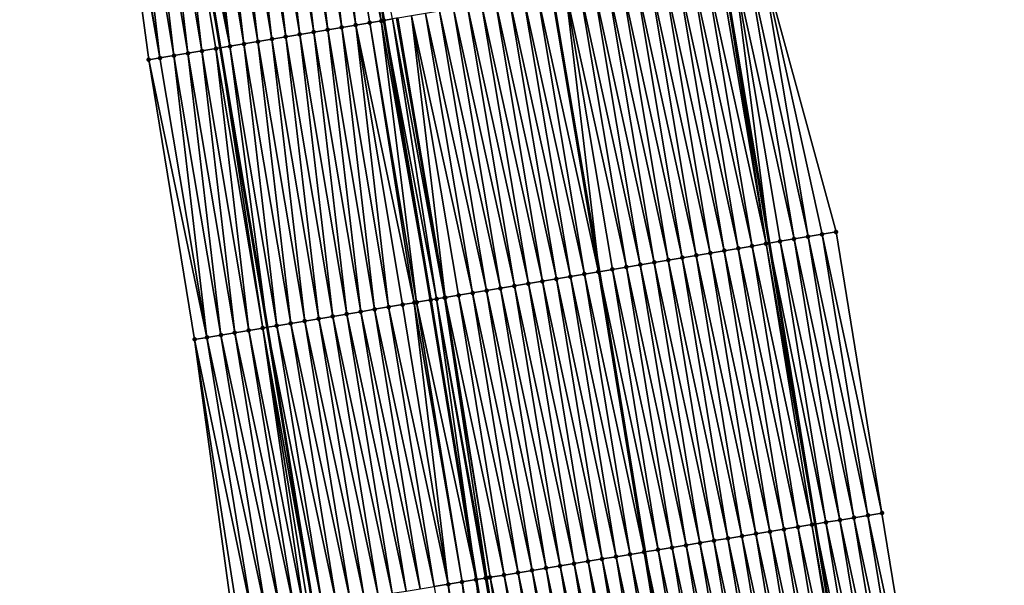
# Model space of a CAD drawing. Header units: feet. Extents: x 2010743 to 2022806, y 818705 to 837694.
# Tile 525 of 531: x 2011101 to 2011170, y 837115 to 837155. Entities that reach past the tile are written whole.
import ezdxf

# ---------------------------------------------------------------- set-up
doc = ezdxf.new("R2010")
doc.units = ezdxf.units.FT
doc.header["$MEASUREMENT"] = 0
for name, color, linetype, lineweight in [('EP_Travel Lane', 172, 'Continuous', 53), ('Road Shots', 141, 'Continuous', 100), ('STRIPING', 60, 'Continuous', 53)]:
    doc.layers.add(name, color=color, linetype=linetype, lineweight=lineweight)
doc.layers.add('I-77-MM17-21_NB-Surface-Border', color=7, linetype='Continuous')
doc.layers.add('I-77-MM17-21_NB-Surface-TIN', color=7, linetype='Continuous')

msp = doc.modelspace()

# ---------------------------------------------------------------- linework, layer by layer
at = {"layer": 'EP_Travel Lane'}
for points in [[(2011143.788, 837198.049, 349.843), (2011147.069, 837178.321, 349.642), (2011150.357, 837158.599, 349.461), (2011153.682, 837138.878, 349.257), (2011156.923, 837119.055, 349.034), (2011160.161, 837099.32, 348.841), (2011163.4, 837079.585, 348.559), (2011166.638, 837059.851, 348.291), (2011169.862, 837040.081, 348.042), (2011173.062, 837020.341, 347.773), (2011176.262, 837000.6, 347.535), (2011179.462, 836980.859, 347.267), (2011182.633, 836961.039, 346.971), (2011185.763, 836941.289, 346.625), (2011188.893, 836921.539, 346.26), (2011192.023, 836901.788, 345.91), (2011195.122, 836881.965, 345.542), (2011198.181, 836862.203, 345.228), (2011201.241, 836842.441, 344.868), (2011204.3, 836822.68, 344.507), (2011207.331, 836802.814, 344.144), (2011210.314, 836783.042, 343.765), (2011213.298, 836763.269, 343.41), (2011216.281, 836743.496, 343.031)], [(2011108.363, 837192.113, 350.139), (2011111.65, 837172.386, 349.935), (2011114.945, 837152.658, 349.739), (2011118.273, 837132.938, 349.54), (2011121.479, 837113.254, 349.314), (2011124.707, 837093.517, 349.075), (2011127.936, 837073.781, 348.829), (2011131.164, 837054.045, 348.582), (2011134.373, 837034.327, 348.314), (2011137.571, 837014.586, 348.052), (2011140.77, 836994.845, 347.804), (2011143.968, 836975.104, 347.527), (2011147.12, 836955.404, 347.217), (2011150.252, 836935.654, 346.875), (2011153.383, 836915.904, 346.53), (2011156.515, 836896.153, 346.174), (2011159.598, 836876.438, 345.825), (2011162.658, 836856.676, 345.491), (2011165.717, 836836.915, 345.115), (2011168.776, 836817.153, 344.77), (2011171.783, 836797.445, 344.426), (2011174.766, 836777.672, 344.066), (2011177.75, 836757.9, 343.675), (2011180.733, 836738.127, 343.324)]]:
    msp.add_polyline3d(points, dxfattribs=at)
at = {"layer": 'I-77-MM17-21_NB-Surface-Border', "color": 3, "linetype": 'Continuous', "lineweight": -3}
for points in [[(2011141.799, 836954.564, 347.041), (2011138.69, 836974.251, 347.355), (2011135.424, 836993.981, 347.626), (2011132.319, 837013.737, 347.88), (2011129.12, 837033.478, 348.143), (2011125.912, 837053.188, 348.401), (2011122.684, 837072.924, 348.647), (2011119.455, 837092.66, 348.899), (2011115.848, 837112.335, 349.116), (2011113.146, 837132.08, 349.368), (2011109.909, 837151.816, 349.586), (2011107.234, 837171.648, 349.801), (2011105.433, 837191.623, 350.058), (2011100.808, 837211.127, 350.183)], [(2011145.518, 837198.339, 349.784), (2011147.835, 837178.45, 349.618), (2011153.111, 837159.062, 349.356), (2011158.39, 837139.67, 349.073), (2011161.623, 837119.826, 348.847), (2011164.852, 837100.089, 348.658), (2011169.067, 837080.515, 348.34), (2011172.295, 837060.779, 348.069), (2011174.527, 837040.84, 347.854), (2011177.726, 837021.099, 347.597), (2011179.938, 837001.197, 347.389), (2011183.137, 836981.457, 347.116), (2011185.322, 836961.468, 346.865), (2011189.441, 836941.875, 346.483), (2011193.561, 836922.282, 346.084), (2011196.692, 836902.532, 345.727), (2011199.802, 836882.695, 345.372), (2011202.873, 836862.935, 345.041), (2011205.945, 836843.176, 344.693), (2011209.017, 836823.416, 344.338), (2011211.067, 836803.381, 344.006), (2011214.051, 836783.608, 343.64), (2011215.057, 836763.535, 343.352), (2011220.018, 836744.062, 342.899)]]:
    msp.add_polyline3d(points, dxfattribs=at)
at = {"layer": 'I-77-MM17-21_NB-Surface-TIN', "color": 128, "linetype": 'Continuous', "lineweight": -3}
for points in [[(2011123.525, 837154.096, 349.841), (2011121.207, 837173.986, 350.051), (2011120.22, 837173.821, 350.039)], [(2011124.511, 837154.261, 349.855), (2011122.193, 837174.151, 350.065), (2011121.207, 837173.986, 350.051)], [(2011123.525, 837154.096, 349.841), (2011124.511, 837154.261, 349.855), (2011121.207, 837173.986, 350.051)], [(2011126.305, 837154.562, 349.883), (2011123.179, 837174.316, 350.075), (2011122.193, 837174.151, 350.065)], [(2011124.511, 837154.261, 349.855), (2011125.497, 837154.426, 349.872), (2011122.193, 837174.151, 350.065)], [(2011125.497, 837154.426, 349.872), (2011126.305, 837154.562, 349.883), (2011122.193, 837174.151, 350.065)], [(2011123.189, 837174.318, 350.075), (2011123.179, 837174.316, 350.075), (2011126.484, 837154.592, 349.884)], [(2011126.305, 837154.562, 349.883), (2011126.484, 837154.592, 349.884), (2011123.179, 837174.316, 350.075)], [(2011127.102, 837154.695, 349.887), (2011123.189, 837174.318, 350.075), (2011126.484, 837154.592, 349.884)], [(2011119.58, 837153.435, 349.804), (2011117.262, 837173.326, 350.014), (2011116.275, 837173.16, 350.004)], [(2011120.566, 837153.6, 349.812), (2011118.248, 837173.491, 350.019), (2011117.262, 837173.326, 350.014)], [(2011119.58, 837153.435, 349.804), (2011120.566, 837153.6, 349.812), (2011117.262, 837173.326, 350.014)], [(2011121.552, 837153.765, 349.822), (2011119.234, 837173.656, 350.03), (2011118.248, 837173.491, 350.019)], [(2011120.566, 837153.6, 349.812), (2011121.552, 837153.765, 349.822), (2011118.248, 837173.491, 350.019)], [(2011122.539, 837153.931, 349.832), (2011120.22, 837173.821, 350.039), (2011119.234, 837173.656, 350.03)], [(2011121.552, 837153.765, 349.822), (2011122.539, 837153.931, 349.832), (2011119.234, 837173.656, 350.03)], [(2011122.539, 837153.931, 349.832), (2011123.525, 837154.096, 349.841), (2011120.22, 837173.821, 350.039)], [(2011115.635, 837152.774, 349.749), (2011112.33, 837172.5, 349.946), (2011111.65, 837172.386, 349.935)], [(2011115.635, 837152.774, 349.749), (2011113.316, 837172.665, 349.964), (2011112.33, 837172.5, 349.946)], [(2011116.621, 837152.939, 349.771), (2011114.303, 837172.83, 349.981), (2011113.316, 837172.665, 349.964)], [(2011115.635, 837152.774, 349.749), (2011116.621, 837152.939, 349.771), (2011113.316, 837172.665, 349.964)], [(2011117.607, 837153.104, 349.784), (2011115.289, 837172.995, 349.992), (2011114.303, 837172.83, 349.981)], [(2011116.621, 837152.939, 349.771), (2011117.607, 837153.104, 349.784), (2011114.303, 837172.83, 349.981)], [(2011118.594, 837153.27, 349.794), (2011116.275, 837173.16, 350.004), (2011115.289, 837172.995, 349.992)], [(2011117.607, 837153.104, 349.784), (2011118.594, 837153.27, 349.794), (2011115.289, 837172.995, 349.992)], [(2011118.594, 837153.27, 349.794), (2011119.58, 837153.435, 349.804), (2011116.275, 837173.16, 350.004)], [(2011110.703, 837151.948, 349.612), (2011108.385, 837171.84, 349.845), (2011107.399, 837171.675, 349.807)], [(2011111.69, 837152.113, 349.646), (2011109.371, 837172.005, 349.876), (2011108.385, 837171.84, 349.845)], [(2011110.703, 837151.948, 349.612), (2011111.69, 837152.113, 349.646), (2011108.385, 837171.84, 349.845)], [(2011112.676, 837152.279, 349.674), (2011110.358, 837172.17, 349.907), (2011109.371, 837172.005, 349.876)], [(2011111.69, 837152.113, 349.646), (2011112.676, 837152.279, 349.674), (2011109.371, 837172.005, 349.876)], [(2011113.662, 837152.444, 349.711), (2011111.344, 837172.335, 349.931), (2011110.358, 837172.17, 349.907)], [(2011112.676, 837152.279, 349.674), (2011113.662, 837152.444, 349.711), (2011110.358, 837172.17, 349.907)], [(2011111.344, 837172.335, 349.931), (2011114.945, 837152.658, 349.739), (2011111.65, 837172.386, 349.935)], [(2011114.649, 837152.609, 349.735), (2011114.945, 837152.658, 349.739), (2011111.344, 837172.335, 349.931)], [(2011113.662, 837152.444, 349.711), (2011114.649, 837152.609, 349.735), (2011111.344, 837172.335, 349.931)], [(2011115.635, 837152.774, 349.749), (2011111.65, 837172.386, 349.935), (2011114.945, 837152.658, 349.739)], [(2011110.703, 837151.948, 349.612), (2011107.399, 837171.675, 349.807), (2011107.234, 837171.648, 349.801)], [(2011109.909, 837151.816, 349.586), (2011110.703, 837151.948, 349.612), (2011107.234, 837171.648, 349.801)], [(2011151.139, 837158.73, 349.433), (2011150.357, 837158.599, 349.461), (2011153.682, 837138.878, 349.257)], [(2011155.432, 837139.172, 349.202), (2011152.125, 837158.896, 349.396), (2011151.139, 837158.73, 349.433)], [(2011154.446, 837139.007, 349.233), (2011151.139, 837158.73, 349.433), (2011153.682, 837138.878, 349.257)], [(2011154.446, 837139.007, 349.233), (2011155.432, 837139.172, 349.202), (2011151.139, 837158.73, 349.433)], [(2011156.418, 837139.338, 349.157), (2011153.111, 837159.062, 349.356), (2011152.125, 837158.896, 349.396)], [(2011155.432, 837139.172, 349.202), (2011156.418, 837139.338, 349.157), (2011152.125, 837158.896, 349.396)], [(2011156.418, 837139.338, 349.157), (2011157.404, 837139.504, 349.115), (2011153.111, 837159.062, 349.356)], [(2011157.404, 837139.504, 349.115), (2011158.39, 837139.67, 349.073), (2011153.111, 837159.062, 349.356)], [(2011150.501, 837138.344, 349.339), (2011147.194, 837158.068, 349.54), (2011146.208, 837157.902, 349.556)], [(2011151.487, 837138.51, 349.321), (2011148.18, 837158.233, 349.521), (2011147.194, 837158.068, 349.54)], [(2011150.501, 837138.344, 349.339), (2011151.487, 837138.51, 349.321), (2011147.194, 837158.068, 349.54)], [(2011152.473, 837138.675, 349.3), (2011149.166, 837158.399, 349.5), (2011148.18, 837158.233, 349.521)], [(2011151.487, 837138.51, 349.321), (2011152.473, 837138.675, 349.3), (2011148.18, 837158.233, 349.521)], [(2011153.46, 837138.841, 349.264), (2011150.152, 837158.565, 349.469), (2011149.166, 837158.399, 349.5)], [(2011152.473, 837138.675, 349.3), (2011153.46, 837138.841, 349.264), (2011149.166, 837158.399, 349.5)], [(2011153.46, 837138.841, 349.264), (2011150.357, 837158.599, 349.461), (2011150.152, 837158.565, 349.469)], [(2011153.46, 837138.841, 349.264), (2011153.682, 837138.878, 349.257), (2011150.357, 837158.599, 349.461)], [(2011145.57, 837137.517, 349.407), (2011142.263, 837157.24, 349.624), (2011141.277, 837157.075, 349.642)], [(2011146.556, 837137.682, 349.39), (2011143.249, 837157.406, 349.603), (2011142.263, 837157.24, 349.624)], [(2011145.57, 837137.517, 349.407), (2011146.556, 837137.682, 349.39), (2011142.263, 837157.24, 349.624)], [(2011147.542, 837137.848, 349.377), (2011144.235, 837157.571, 349.585), (2011143.249, 837157.406, 349.603)], [(2011146.556, 837137.682, 349.39), (2011147.542, 837137.848, 349.377), (2011143.249, 837157.406, 349.603)], [(2011148.529, 837138.013, 349.365), (2011145.221, 837157.737, 349.572), (2011144.235, 837157.571, 349.585)], [(2011147.542, 837137.848, 349.377), (2011148.529, 837138.013, 349.365), (2011144.235, 837157.571, 349.585)], [(2011149.515, 837138.179, 349.352), (2011146.208, 837157.902, 349.556), (2011145.221, 837157.737, 349.572)], [(2011148.529, 837138.013, 349.365), (2011149.515, 837138.179, 349.352), (2011145.221, 837157.737, 349.572)], [(2011149.515, 837138.179, 349.352), (2011150.501, 837138.344, 349.339), (2011146.208, 837157.902, 349.556)], [(2011141.625, 837136.854, 349.484), (2011138.318, 837156.578, 349.708), (2011137.332, 837156.412, 349.724)], [(2011141.625, 837136.854, 349.484), (2011138.349, 837156.583, 349.708), (2011138.318, 837156.578, 349.708)], [(2011139.304, 837156.743, 349.687), (2011138.349, 837156.583, 349.708), (2011141.673, 837136.862, 349.483)], [(2011141.625, 837136.854, 349.484), (2011141.673, 837136.862, 349.483), (2011138.349, 837156.583, 349.708)], [(2011143.598, 837137.186, 349.441), (2011140.29, 837156.909, 349.661), (2011139.304, 837156.743, 349.687)], [(2011142.611, 837137.02, 349.469), (2011139.304, 837156.743, 349.687), (2011141.673, 837136.862, 349.483)], [(2011142.611, 837137.02, 349.469), (2011143.598, 837137.186, 349.441), (2011139.304, 837156.743, 349.687)], [(2011144.584, 837137.351, 349.423), (2011141.277, 837157.075, 349.642), (2011140.29, 837156.909, 349.661)], [(2011143.598, 837137.186, 349.441), (2011144.584, 837137.351, 349.423), (2011140.29, 837156.909, 349.661)], [(2011144.584, 837137.351, 349.423), (2011145.57, 837137.517, 349.407), (2011141.277, 837157.075, 349.642)], [(2011137.68, 837136.192, 349.543), (2011134.373, 837155.916, 349.768), (2011133.387, 837155.75, 349.787)], [(2011138.667, 837136.358, 349.529), (2011135.359, 837156.081, 349.753), (2011134.373, 837155.916, 349.768)], [(2011137.68, 837136.192, 349.543), (2011138.667, 837136.358, 349.529), (2011134.373, 837155.916, 349.768)], [(2011139.653, 837136.523, 349.513), (2011136.346, 837156.247, 349.739), (2011135.359, 837156.081, 349.753)], [(2011138.667, 837136.358, 349.529), (2011139.653, 837136.523, 349.513), (2011135.359, 837156.081, 349.753)], [(2011140.639, 837136.689, 349.5), (2011137.332, 837156.412, 349.724), (2011136.346, 837156.247, 349.739)], [(2011139.653, 837136.523, 349.513), (2011140.639, 837136.689, 349.5), (2011136.346, 837156.247, 349.739)], [(2011140.639, 837136.689, 349.5), (2011141.625, 837136.854, 349.484), (2011137.332, 837156.412, 349.724)], [(2011133.736, 837135.53, 349.615), (2011130.428, 837155.254, 349.834), (2011129.442, 837155.088, 349.852)], [(2011134.722, 837135.696, 349.6), (2011131.415, 837155.419, 349.818), (2011130.428, 837155.254, 349.834)], [(2011133.736, 837135.53, 349.615), (2011134.722, 837135.696, 349.6), (2011130.428, 837155.254, 349.834)], [(2011135.708, 837135.861, 349.583), (2011132.401, 837155.585, 349.805), (2011131.415, 837155.419, 349.818)], [(2011134.722, 837135.696, 349.6), (2011135.708, 837135.861, 349.583), (2011131.415, 837155.419, 349.818)], [(2011136.694, 837136.027, 349.562), (2011133.387, 837155.75, 349.787), (2011132.401, 837155.585, 349.805)], [(2011135.708, 837135.861, 349.583), (2011136.694, 837136.027, 349.562), (2011132.401, 837155.585, 349.805)], [(2011136.694, 837136.027, 349.562), (2011137.68, 837136.192, 349.543), (2011133.387, 837155.75, 349.787)], [(2011128.804, 837134.703, 349.664), (2011126.305, 837154.562, 349.883), (2011125.497, 837154.426, 349.872)], [(2011129.791, 837134.868, 349.674), (2011126.484, 837154.592, 349.884), (2011126.305, 837154.562, 349.883)], [(2011128.804, 837134.703, 349.664), (2011129.791, 837134.868, 349.674), (2011126.305, 837154.562, 349.883)], [(2011130.208, 837134.938, 349.676), (2011127.102, 837154.695, 349.887), (2011126.484, 837154.592, 349.884)], [(2011130.208, 837134.938, 349.676), (2011126.484, 837154.592, 349.884), (2011129.791, 837134.868, 349.674)], [(2011129.791, 837134.868, 349.674), (2011129.791, 837134.868, 349.674), (2011126.484, 837154.592, 349.884)], [(2011130.777, 837135.033, 349.674), (2011127.394, 837154.744, 349.886), (2011127.102, 837154.695, 349.887)], [(2011130.208, 837134.938, 349.676), (2011130.777, 837135.033, 349.674), (2011127.102, 837154.695, 349.887)], [(2011130.777, 837135.033, 349.674), (2011127.47, 837154.757, 349.885), (2011127.394, 837154.744, 349.886)], [(2011130.822, 837135.041, 349.674), (2011128.456, 837154.922, 349.87), (2011127.47, 837154.757, 349.885)], [(2011130.777, 837135.033, 349.674), (2011130.822, 837135.041, 349.674), (2011127.47, 837154.757, 349.885)], [(2011132.749, 837135.365, 349.633), (2011129.442, 837155.088, 349.852), (2011128.456, 837154.922, 349.87)], [(2011130.822, 837135.041, 349.674), (2011131.763, 837135.199, 349.655), (2011128.456, 837154.922, 349.87)], [(2011131.763, 837135.199, 349.655), (2011132.749, 837135.365, 349.633), (2011128.456, 837154.922, 349.87)], [(2011132.749, 837135.365, 349.633), (2011133.736, 837135.53, 349.615), (2011129.442, 837155.088, 349.852)], [(2011123.873, 837133.876, 349.609), (2011121.552, 837153.765, 349.822), (2011120.566, 837153.6, 349.812)], [(2011124.859, 837134.042, 349.619), (2011122.539, 837153.931, 349.832), (2011121.552, 837153.765, 349.822)], [(2011123.873, 837133.876, 349.609), (2011124.859, 837134.042, 349.619), (2011121.552, 837153.765, 349.822)], [(2011125.846, 837134.207, 349.626), (2011123.525, 837154.096, 349.841), (2011122.539, 837153.931, 349.832)], [(2011124.859, 837134.042, 349.619), (2011125.846, 837134.207, 349.626), (2011122.539, 837153.931, 349.832)], [(2011126.832, 837134.372, 349.635), (2011124.511, 837154.261, 349.855), (2011123.525, 837154.096, 349.841)], [(2011125.846, 837134.207, 349.626), (2011126.832, 837134.372, 349.635), (2011123.525, 837154.096, 349.841)], [(2011128.635, 837134.674, 349.661), (2011125.497, 837154.426, 349.872), (2011124.511, 837154.261, 349.855)], [(2011126.832, 837134.372, 349.635), (2011127.818, 837134.538, 349.647), (2011124.511, 837154.261, 349.855)], [(2011127.818, 837134.538, 349.647), (2011128.635, 837134.674, 349.661), (2011124.511, 837154.261, 349.855)], [(2011128.635, 837134.674, 349.661), (2011128.804, 837134.703, 349.664), (2011125.497, 837154.426, 349.872)], [(2011119.928, 837133.215, 349.565), (2011117.607, 837153.104, 349.784), (2011116.621, 837152.939, 349.771)], [(2011120.914, 837133.381, 349.577), (2011118.594, 837153.27, 349.794), (2011117.607, 837153.104, 349.784)], [(2011119.928, 837133.215, 349.565), (2011120.914, 837133.381, 349.577), (2011117.607, 837153.104, 349.784)], [(2011121.901, 837133.546, 349.59), (2011119.58, 837153.435, 349.804), (2011118.594, 837153.27, 349.794)], [(2011120.914, 837133.381, 349.577), (2011121.901, 837133.546, 349.59), (2011118.594, 837153.27, 349.794)], [(2011122.887, 837133.711, 349.598), (2011120.566, 837153.6, 349.812), (2011119.58, 837153.435, 349.804)], [(2011121.901, 837133.546, 349.59), (2011122.887, 837133.711, 349.598), (2011119.58, 837153.435, 349.804)], [(2011122.887, 837133.711, 349.598), (2011123.873, 837133.876, 349.609), (2011120.566, 837153.6, 349.812)], [(2011115.983, 837132.555, 349.47), (2011113.662, 837152.444, 349.711), (2011112.676, 837152.279, 349.674)], [(2011116.969, 837132.72, 349.503), (2011114.649, 837152.609, 349.735), (2011113.662, 837152.444, 349.711)], [(2011115.983, 837132.555, 349.47), (2011116.969, 837132.72, 349.503), (2011113.662, 837152.444, 349.711)], [(2011117.956, 837132.885, 349.536), (2011114.945, 837152.658, 349.739), (2011114.649, 837152.609, 349.735)], [(2011116.969, 837132.72, 349.503), (2011117.956, 837132.885, 349.536), (2011114.649, 837152.609, 349.735)], [(2011115.635, 837152.774, 349.749), (2011114.945, 837152.658, 349.739), (2011118.273, 837132.938, 349.54)], [(2011117.956, 837132.885, 349.536), (2011118.273, 837132.938, 349.54), (2011114.945, 837152.658, 349.739)], [(2011118.942, 837133.05, 349.55), (2011116.621, 837152.939, 349.771), (2011115.635, 837152.774, 349.749)], [(2011118.942, 837133.05, 349.55), (2011115.635, 837152.774, 349.749), (2011118.273, 837132.938, 349.54)], [(2011118.942, 837133.05, 349.55), (2011119.928, 837133.215, 349.565), (2011116.621, 837152.939, 349.771)], [(2011114.011, 837132.225, 349.401), (2011110.703, 837151.948, 349.612), (2011109.909, 837151.816, 349.586)], [(2011113.146, 837132.08, 349.368), (2011114.011, 837132.225, 349.401), (2011109.909, 837151.816, 349.586)], [(2011114.011, 837132.225, 349.401), (2011111.69, 837152.113, 349.646), (2011110.703, 837151.948, 349.612)], [(2011114.997, 837132.39, 349.441), (2011112.676, 837152.279, 349.674), (2011111.69, 837152.113, 349.646)], [(2011114.011, 837132.225, 349.401), (2011114.997, 837132.39, 349.441), (2011111.69, 837152.113, 349.646)], [(2011114.997, 837132.39, 349.441), (2011115.983, 837132.555, 349.47), (2011112.676, 837152.279, 349.674)], [(2011158.663, 837119.34, 348.964), (2011155.432, 837139.172, 349.202), (2011154.446, 837139.007, 349.233)], [(2011159.649, 837119.502, 348.918), (2011156.418, 837139.338, 349.157), (2011155.432, 837139.172, 349.202)], [(2011158.663, 837119.34, 348.964), (2011159.649, 837119.502, 348.918), (2011155.432, 837139.172, 349.202)], [(2011160.636, 837119.664, 348.885), (2011157.404, 837139.504, 349.115), (2011156.418, 837139.338, 349.157)], [(2011159.649, 837119.502, 348.918), (2011160.636, 837119.664, 348.885), (2011156.418, 837139.338, 349.157)], [(2011161.623, 837119.826, 348.847), (2011158.39, 837139.67, 349.073), (2011157.404, 837139.504, 349.115)], [(2011160.636, 837119.664, 348.885), (2011161.623, 837119.826, 348.847), (2011157.404, 837139.504, 349.115)], [(2011154.715, 837118.693, 349.092), (2011151.487, 837138.51, 349.321), (2011150.501, 837138.344, 349.339)], [(2011155.702, 837118.855, 349.079), (2011152.473, 837138.675, 349.3), (2011151.487, 837138.51, 349.321)], [(2011154.715, 837118.693, 349.092), (2011155.702, 837118.855, 349.079), (2011151.487, 837138.51, 349.321)], [(2011156.689, 837119.016, 349.045), (2011153.46, 837138.841, 349.264), (2011152.473, 837138.675, 349.3)], [(2011155.702, 837118.855, 349.079), (2011156.689, 837119.016, 349.045), (2011152.473, 837138.675, 349.3)], [(2011153.46, 837138.841, 349.264), (2011156.923, 837119.055, 349.034), (2011153.682, 837138.878, 349.257)], [(2011156.689, 837119.016, 349.045), (2011156.923, 837119.055, 349.034), (2011153.46, 837138.841, 349.264)], [(2011157.676, 837119.178, 349), (2011154.446, 837139.007, 349.233), (2011153.682, 837138.878, 349.257)], [(2011157.676, 837119.178, 349), (2011153.682, 837138.878, 349.257), (2011156.923, 837119.055, 349.034)], [(2011157.676, 837119.178, 349), (2011158.663, 837119.34, 348.964), (2011154.446, 837139.007, 349.233)], [(2011150.768, 837118.047, 349.147), (2011147.542, 837137.848, 349.377), (2011146.556, 837137.682, 349.39)], [(2011151.755, 837118.208, 349.135), (2011148.529, 837138.013, 349.365), (2011147.542, 837137.848, 349.377)], [(2011150.768, 837118.047, 349.147), (2011151.755, 837118.208, 349.135), (2011147.542, 837137.848, 349.377)], [(2011152.742, 837118.37, 349.122), (2011149.515, 837138.179, 349.352), (2011148.529, 837138.013, 349.365)], [(2011151.755, 837118.208, 349.135), (2011152.742, 837118.37, 349.122), (2011148.529, 837138.013, 349.365)], [(2011153.729, 837118.531, 349.107), (2011150.501, 837138.344, 349.339), (2011149.515, 837138.179, 349.352)], [(2011152.742, 837118.37, 349.122), (2011153.729, 837118.531, 349.107), (2011149.515, 837138.179, 349.352)], [(2011153.729, 837118.531, 349.107), (2011154.715, 837118.693, 349.092), (2011150.501, 837138.344, 349.339)], [(2011146.821, 837117.4, 349.211), (2011143.598, 837137.186, 349.441), (2011142.611, 837137.02, 349.469)], [(2011147.807, 837117.562, 349.192), (2011144.584, 837137.351, 349.423), (2011143.598, 837137.186, 349.441)], [(2011146.821, 837117.4, 349.211), (2011147.807, 837117.562, 349.192), (2011143.598, 837137.186, 349.441)], [(2011148.794, 837117.723, 349.178), (2011145.57, 837137.517, 349.407), (2011144.584, 837137.351, 349.423)], [(2011147.807, 837117.562, 349.192), (2011148.794, 837117.723, 349.178), (2011144.584, 837137.351, 349.423)], [(2011149.781, 837117.885, 349.159), (2011146.556, 837137.682, 349.39), (2011145.57, 837137.517, 349.407)], [(2011148.794, 837117.723, 349.178), (2011149.781, 837117.885, 349.159), (2011145.57, 837137.517, 349.407)], [(2011149.781, 837117.885, 349.159), (2011150.768, 837118.047, 349.147), (2011146.556, 837137.682, 349.39)], [(2011142.873, 837116.754, 349.274), (2011139.653, 837136.523, 349.513), (2011138.667, 837136.358, 349.529)], [(2011143.86, 837116.915, 349.261), (2011140.639, 837136.689, 349.5), (2011139.653, 837136.523, 349.513)], [(2011142.873, 837116.754, 349.274), (2011143.86, 837116.915, 349.261), (2011139.653, 837136.523, 349.513)], [(2011144.847, 837117.077, 349.243), (2011141.625, 837136.854, 349.484), (2011140.639, 837136.689, 349.5)], [(2011143.86, 837116.915, 349.261), (2011144.847, 837117.077, 349.243), (2011140.639, 837136.689, 349.5)], [(2011141.625, 837136.854, 349.484), (2011144.897, 837117.085, 349.242), (2011141.673, 837136.862, 349.483)], [(2011144.847, 837117.077, 349.243), (2011144.897, 837117.085, 349.242), (2011141.625, 837136.854, 349.484)], [(2011145.834, 837117.238, 349.235), (2011142.611, 837137.02, 349.469), (2011141.673, 837136.862, 349.483)], [(2011145.834, 837117.238, 349.235), (2011141.673, 837136.862, 349.483), (2011144.897, 837117.085, 349.242)], [(2011145.834, 837117.238, 349.235), (2011146.821, 837117.4, 349.211), (2011142.611, 837137.02, 349.469)], [(2011137.939, 837115.945, 349.361), (2011134.722, 837135.696, 349.6), (2011133.736, 837135.53, 349.615)], [(2011138.926, 837116.107, 349.345), (2011135.708, 837135.861, 349.583), (2011134.722, 837135.696, 349.6)], [(2011137.939, 837115.945, 349.361), (2011138.926, 837116.107, 349.345), (2011134.722, 837135.696, 349.6)], [(2011139.913, 837116.269, 349.324), (2011136.694, 837136.027, 349.562), (2011135.708, 837135.861, 349.583)], [(2011138.926, 837116.107, 349.345), (2011139.913, 837116.269, 349.324), (2011135.708, 837135.861, 349.583)], [(2011140.899, 837116.43, 349.306), (2011137.68, 837136.192, 349.543), (2011136.694, 837136.027, 349.562)], [(2011139.913, 837116.269, 349.324), (2011140.899, 837116.43, 349.306), (2011136.694, 837136.027, 349.562)], [(2011141.886, 837116.592, 349.289), (2011138.667, 837136.358, 349.529), (2011137.68, 837136.192, 349.543)], [(2011140.899, 837116.43, 349.306), (2011141.886, 837116.592, 349.289), (2011137.68, 837136.192, 349.543)], [(2011141.886, 837116.592, 349.289), (2011142.873, 837116.754, 349.274), (2011138.667, 837136.358, 349.529)], [(2011133.75, 837115.259, 349.436), (2011130.777, 837135.033, 349.674), (2011130.208, 837134.938, 349.676)], [(2011133.991, 837115.299, 349.433), (2011130.822, 837135.041, 349.674), (2011130.777, 837135.033, 349.674)], [(2011133.75, 837115.259, 349.436), (2011133.991, 837115.299, 349.433), (2011130.777, 837135.033, 349.674)], [(2011134.978, 837115.461, 349.414), (2011131.763, 837135.199, 349.655), (2011130.822, 837135.041, 349.674)], [(2011133.991, 837115.299, 349.433), (2011134.978, 837115.461, 349.414), (2011130.822, 837135.041, 349.674)], [(2011135.965, 837115.622, 349.395), (2011132.749, 837135.365, 349.633), (2011131.763, 837135.199, 349.655)], [(2011134.978, 837115.461, 349.414), (2011135.965, 837115.622, 349.395), (2011131.763, 837135.199, 349.655)], [(2011136.952, 837115.784, 349.377), (2011133.736, 837135.53, 349.615), (2011132.749, 837135.365, 349.633)], [(2011135.965, 837115.622, 349.395), (2011136.952, 837115.784, 349.377), (2011132.749, 837135.365, 349.633)], [(2011136.952, 837115.784, 349.377), (2011137.939, 837115.945, 349.361), (2011133.736, 837135.53, 349.615)], [(2011130.044, 837114.654, 349.401), (2011126.832, 837134.372, 349.635), (2011125.846, 837134.207, 349.626)], [(2011131.031, 837114.815, 349.412), (2011127.818, 837134.538, 349.647), (2011126.832, 837134.372, 349.635)], [(2011130.044, 837114.654, 349.401), (2011131.031, 837114.815, 349.412), (2011126.832, 837134.372, 349.635)], [(2011131.031, 837114.815, 349.412), (2011128.635, 837134.674, 349.661), (2011127.818, 837134.538, 349.647)], [(2011132.018, 837114.976, 349.426), (2011128.804, 837134.703, 349.664), (2011128.635, 837134.674, 349.661)], [(2011131.031, 837114.815, 349.412), (2011132.018, 837114.976, 349.426), (2011128.635, 837134.674, 349.661)], [(2011128.804, 837134.703, 349.664), (2011133.005, 837115.138, 349.433), (2011129.791, 837134.868, 349.674)], [(2011132.018, 837114.976, 349.426), (2011133.005, 837115.138, 349.433), (2011128.804, 837134.703, 349.664)], [(2011130.208, 837134.938, 349.676), (2011129.791, 837134.868, 349.674), (2011133.005, 837115.138, 349.433)], [(2011129.791, 837134.868, 349.674), (2011133.005, 837115.138, 349.433), (2011129.791, 837134.868, 349.674)], [(2011133.673, 837115.247, 349.436), (2011130.208, 837134.938, 349.676), (2011133.005, 837115.138, 349.433)], [(2011133.673, 837115.247, 349.436), (2011133.75, 837115.259, 349.436), (2011130.208, 837134.938, 349.676)], [(2011126.096, 837114.008, 349.369), (2011122.887, 837133.711, 349.598), (2011121.901, 837133.546, 349.59)], [(2011127.083, 837114.17, 349.377), (2011123.873, 837133.876, 349.609), (2011122.887, 837133.711, 349.598)], [(2011126.096, 837114.008, 349.369), (2011127.083, 837114.17, 349.377), (2011122.887, 837133.711, 349.598)], [(2011128.07, 837114.331, 349.387), (2011124.859, 837134.042, 349.619), (2011123.873, 837133.876, 349.609)], [(2011127.083, 837114.17, 349.377), (2011128.07, 837114.331, 349.387), (2011123.873, 837133.876, 349.609)], [(2011129.057, 837114.492, 349.394), (2011125.846, 837134.207, 349.626), (2011124.859, 837134.042, 349.619)], [(2011128.07, 837114.331, 349.387), (2011129.057, 837114.492, 349.394), (2011124.859, 837134.042, 349.619)], [(2011129.057, 837114.492, 349.394), (2011130.044, 837114.654, 349.401), (2011125.846, 837134.207, 349.626)], [(2011117.956, 837132.885, 349.536), (2011121.479, 837113.254, 349.314), (2011118.273, 837132.938, 349.54)], [(2011122.149, 837113.363, 349.321), (2011118.942, 837133.05, 349.55), (2011118.273, 837132.938, 349.54)], [(2011122.149, 837113.363, 349.321), (2011118.273, 837132.938, 349.54), (2011121.479, 837113.254, 349.314)], [(2011123.136, 837113.524, 349.334), (2011119.928, 837133.215, 349.565), (2011118.942, 837133.05, 349.55)], [(2011122.149, 837113.363, 349.321), (2011123.136, 837113.524, 349.334), (2011118.942, 837133.05, 349.55)], [(2011124.122, 837113.686, 349.348), (2011120.914, 837133.381, 349.577), (2011119.928, 837133.215, 349.565)], [(2011123.136, 837113.524, 349.334), (2011124.122, 837113.686, 349.348), (2011119.928, 837133.215, 349.565)], [(2011125.109, 837113.847, 349.359), (2011121.901, 837133.546, 349.59), (2011120.914, 837133.381, 349.577)], [(2011124.122, 837113.686, 349.348), (2011125.109, 837113.847, 349.359), (2011120.914, 837133.381, 349.577)], [(2011125.109, 837113.847, 349.359), (2011126.096, 837114.008, 349.369), (2011121.901, 837133.546, 349.59)], [(2011117.214, 837112.558, 349.166), (2011114.011, 837132.225, 349.401), (2011113.146, 837132.08, 349.368)], [(2011118.201, 837112.719, 349.202), (2011114.997, 837132.39, 349.441), (2011114.011, 837132.225, 349.401)], [(2011117.214, 837112.558, 349.166), (2011118.201, 837112.719, 349.202), (2011114.011, 837132.225, 349.401)], [(2011119.188, 837112.88, 349.235), (2011115.983, 837132.555, 349.47), (2011114.997, 837132.39, 349.441)], [(2011118.201, 837112.719, 349.202), (2011119.188, 837112.88, 349.235), (2011114.997, 837132.39, 349.441)], [(2011120.175, 837113.041, 349.272), (2011116.969, 837132.72, 349.503), (2011115.983, 837132.555, 349.47)], [(2011119.188, 837112.88, 349.235), (2011120.175, 837113.041, 349.272), (2011115.983, 837132.555, 349.47)], [(2011120.834, 837113.148, 349.307), (2011117.956, 837132.885, 349.536), (2011116.969, 837132.72, 349.503)], [(2011120.175, 837113.041, 349.272), (2011120.834, 837113.148, 349.307), (2011116.969, 837132.72, 349.503)], [(2011121.162, 837113.202, 349.31), (2011121.479, 837113.254, 349.314), (2011117.956, 837132.885, 349.536)], [(2011120.834, 837113.148, 349.307), (2011121.162, 837113.202, 349.31), (2011117.956, 837132.885, 349.536)], [(2011115.848, 837112.335, 349.116), (2011116.227, 837112.397, 349.13), (2011113.146, 837132.08, 349.368)], [(2011116.227, 837112.397, 349.13), (2011117.214, 837112.558, 349.166), (2011113.146, 837132.08, 349.368)], [(2011164.852, 837100.089, 348.658), (2011161.623, 837119.826, 348.847), (2011160.636, 837119.664, 348.885)], [(2011159.917, 837099.28, 348.85), (2011156.689, 837119.016, 349.045), (2011155.702, 837118.855, 349.079)], [(2011156.689, 837119.016, 349.045), (2011160.161, 837099.32, 348.841), (2011156.923, 837119.055, 349.034)], [(2011159.917, 837099.28, 348.85), (2011160.161, 837099.32, 348.841), (2011156.689, 837119.016, 349.045)], [(2011160.904, 837099.441, 348.812), (2011157.676, 837119.178, 349), (2011156.923, 837119.055, 349.034)], [(2011160.904, 837099.441, 348.812), (2011156.923, 837119.055, 349.034), (2011160.161, 837099.32, 348.841)], [(2011161.891, 837099.603, 348.778), (2011158.663, 837119.34, 348.964), (2011157.676, 837119.178, 349)], [(2011160.904, 837099.441, 348.812), (2011161.891, 837099.603, 348.778), (2011157.676, 837119.178, 349)], [(2011162.878, 837099.765, 348.735), (2011159.649, 837119.502, 348.918), (2011158.663, 837119.34, 348.964)], [(2011161.891, 837099.603, 348.778), (2011162.878, 837099.765, 348.735), (2011158.663, 837119.34, 348.964)], [(2011163.865, 837099.927, 348.697), (2011160.636, 837119.664, 348.885), (2011159.649, 837119.502, 348.918)], [(2011162.878, 837099.765, 348.735), (2011163.865, 837099.927, 348.697), (2011159.649, 837119.502, 348.918)], [(2011164.852, 837100.089, 348.658), (2011160.636, 837119.664, 348.885), (2011163.865, 837099.927, 348.697)], [(2011155.97, 837098.633, 348.92), (2011152.742, 837118.37, 349.122), (2011151.755, 837118.208, 349.135)], [(2011156.957, 837098.795, 348.904), (2011153.729, 837118.531, 349.107), (2011152.742, 837118.37, 349.122)], [(2011155.97, 837098.633, 348.92), (2011156.957, 837098.795, 348.904), (2011152.742, 837118.37, 349.122)], [(2011157.944, 837098.956, 348.89), (2011154.715, 837118.693, 349.092), (2011153.729, 837118.531, 349.107)], [(2011156.957, 837098.795, 348.904), (2011157.944, 837098.956, 348.89), (2011153.729, 837118.531, 349.107)], [(2011158.931, 837099.118, 348.877), (2011155.702, 837118.855, 349.079), (2011154.715, 837118.693, 349.092)], [(2011157.944, 837098.956, 348.89), (2011158.931, 837099.118, 348.877), (2011154.715, 837118.693, 349.092)], [(2011158.931, 837099.118, 348.877), (2011159.917, 837099.28, 348.85), (2011155.702, 837118.855, 349.079)], [(2011152.023, 837097.987, 348.971), (2011148.794, 837117.723, 349.178), (2011147.807, 837117.562, 349.192)], [(2011153.009, 837098.148, 348.955), (2011149.781, 837117.885, 349.159), (2011148.794, 837117.723, 349.178)], [(2011152.023, 837097.987, 348.971), (2011153.009, 837098.148, 348.955), (2011148.794, 837117.723, 349.178)], [(2011153.996, 837098.31, 348.943), (2011150.768, 837118.047, 349.147), (2011149.781, 837117.885, 349.159)], [(2011153.009, 837098.148, 348.955), (2011153.996, 837098.31, 348.943), (2011149.781, 837117.885, 349.159)], [(2011154.983, 837098.471, 348.932), (2011151.755, 837118.208, 349.135), (2011150.768, 837118.047, 349.147)], [(2011153.996, 837098.31, 348.943), (2011154.983, 837098.471, 348.932), (2011150.768, 837118.047, 349.147)], [(2011154.983, 837098.471, 348.932), (2011155.97, 837098.633, 348.92), (2011151.755, 837118.208, 349.135)], [(2011148.075, 837097.34, 349.022), (2011144.847, 837117.077, 349.243), (2011143.86, 837116.915, 349.261)], [(2011144.847, 837117.077, 349.243), (2011148.125, 837097.349, 349.021), (2011144.897, 837117.085, 349.242)], [(2011148.075, 837097.34, 349.022), (2011148.125, 837097.349, 349.021), (2011144.847, 837117.077, 349.243)], [(2011149.062, 837097.502, 349.017), (2011145.834, 837117.238, 349.235), (2011144.897, 837117.085, 349.242)], [(2011149.062, 837097.502, 349.017), (2011144.897, 837117.085, 349.242), (2011148.125, 837097.349, 349.021)], [(2011150.049, 837097.663, 349.004), (2011146.821, 837117.4, 349.211), (2011145.834, 837117.238, 349.235)], [(2011149.062, 837097.502, 349.017), (2011150.049, 837097.663, 349.004), (2011145.834, 837117.238, 349.235)], [(2011151.036, 837097.825, 348.986), (2011147.807, 837117.562, 349.192), (2011146.821, 837117.4, 349.211)], [(2011150.049, 837097.663, 349.004), (2011151.036, 837097.825, 348.986), (2011146.821, 837117.4, 349.211)], [(2011151.036, 837097.825, 348.986), (2011152.023, 837097.987, 348.971), (2011147.807, 837117.562, 349.192)], [(2011143.141, 837096.532, 349.105), (2011139.913, 837116.269, 349.324), (2011138.926, 837116.107, 349.345)], [(2011144.128, 837096.694, 349.087), (2011140.899, 837116.43, 349.306), (2011139.913, 837116.269, 349.324)], [(2011143.141, 837096.532, 349.105), (2011144.128, 837096.694, 349.087), (2011139.913, 837116.269, 349.324)], [(2011145.115, 837096.856, 349.069), (2011141.886, 837116.592, 349.289), (2011140.899, 837116.43, 349.306)], [(2011144.128, 837096.694, 349.087), (2011145.115, 837096.856, 349.069), (2011140.899, 837116.43, 349.306)], [(2011146.101, 837097.017, 349.054), (2011142.873, 837116.754, 349.274), (2011141.886, 837116.592, 349.289)], [(2011145.115, 837096.856, 349.069), (2011146.101, 837097.017, 349.054), (2011141.886, 837116.592, 349.289)], [(2011147.088, 837097.179, 349.04), (2011143.86, 837116.915, 349.261), (2011142.873, 837116.754, 349.274)], [(2011146.101, 837097.017, 349.054), (2011147.088, 837097.179, 349.04), (2011142.873, 837116.754, 349.274)], [(2011147.088, 837097.179, 349.04), (2011148.075, 837097.34, 349.022), (2011143.86, 837116.915, 349.261)], [(2011139.194, 837095.886, 349.179), (2011135.965, 837115.622, 349.395), (2011134.978, 837115.461, 349.414)], [(2011140.18, 837096.047, 349.161), (2011136.952, 837115.784, 349.377), (2011135.965, 837115.622, 349.395)], [(2011139.194, 837095.886, 349.179), (2011140.18, 837096.047, 349.161), (2011135.965, 837115.622, 349.395)], [(2011141.167, 837096.209, 349.141), (2011137.939, 837115.945, 349.361), (2011136.952, 837115.784, 349.377)], [(2011140.18, 837096.047, 349.161), (2011141.167, 837096.209, 349.141), (2011136.952, 837115.784, 349.377)], [(2011142.154, 837096.371, 349.124), (2011138.926, 837116.107, 349.345), (2011137.939, 837115.945, 349.361)], [(2011141.167, 837096.209, 349.141), (2011142.154, 837096.371, 349.124), (2011137.939, 837115.945, 349.361)], [(2011142.154, 837096.371, 349.124), (2011143.141, 837096.532, 349.105), (2011138.926, 837116.107, 349.345)], [(2011134.259, 837095.078, 349.186), (2011132.018, 837114.976, 349.426), (2011131.031, 837114.815, 349.412)], [(2011135.246, 837095.24, 349.205), (2011133.005, 837115.138, 349.433), (2011132.018, 837114.976, 349.426)], [(2011134.259, 837095.078, 349.186), (2011135.246, 837095.24, 349.205), (2011132.018, 837114.976, 349.426)], [(2011136.876, 837095.506, 349.22), (2011133.673, 837115.247, 349.436), (2011133.005, 837115.138, 349.433)], [(2011136.876, 837095.506, 349.22), (2011133.005, 837115.138, 349.433), (2011136.233, 837095.401, 349.219)], [(2011135.246, 837095.24, 349.205), (2011136.233, 837095.401, 349.219), (2011133.005, 837115.138, 349.433)], [(2011136.876, 837095.506, 349.22), (2011133.75, 837115.259, 349.436), (2011133.673, 837115.247, 349.436)], [(2011137.019, 837095.529, 349.219), (2011133.991, 837115.299, 349.433), (2011133.75, 837115.259, 349.436)], [(2011136.876, 837095.506, 349.22), (2011137.019, 837095.529, 349.219), (2011133.75, 837115.259, 349.436)], [(2011138.207, 837095.724, 349.199), (2011134.978, 837115.461, 349.414), (2011133.991, 837115.299, 349.433)], [(2011137.019, 837095.529, 349.219), (2011137.22, 837095.562, 349.218), (2011133.991, 837115.299, 349.433)], [(2011137.22, 837095.562, 349.218), (2011138.207, 837095.724, 349.199), (2011133.991, 837115.299, 349.433)], [(2011138.207, 837095.724, 349.199), (2011139.194, 837095.886, 349.179), (2011134.978, 837115.461, 349.414)], [(2011133.272, 837094.917, 349.172), (2011131.031, 837114.815, 349.412), (2011130.044, 837114.654, 349.401)], [(2011133.272, 837094.917, 349.172), (2011134.259, 837095.078, 349.186), (2011131.031, 837114.815, 349.412)]]:
    msp.add_3dface(points, dxfattribs=at)
at = {"layer": 'Road Shots', "lineweight": 100}
for p in [(2011126.305, 837154.562, 349.883), (2011126.484, 837154.592, 349.884), (2011121.552, 837153.765, 349.822), (2011122.539, 837153.931, 349.832), (2011123.525, 837154.096, 349.841), (2011124.511, 837154.261, 349.855), (2011125.497, 837154.426, 349.872), (2011117.607, 837153.104, 349.784), (2011118.594, 837153.27, 349.794), (2011119.58, 837153.435, 349.804), (2011120.566, 837153.6, 349.812), (2011113.662, 837152.444, 349.711), (2011114.649, 837152.609, 349.735), (2011115.635, 837152.774, 349.749), (2011116.621, 837152.939, 349.771), (2011109.909, 837151.816, 349.586), (2011110.703, 837151.948, 349.612), (2011111.69, 837152.113, 349.646), (2011112.676, 837152.279, 349.674), (2011155.432, 837139.172, 349.202), (2011156.418, 837139.338, 349.157), (2011157.404, 837139.504, 349.115), (2011158.39, 837139.67, 349.073), (2011151.487, 837138.51, 349.321), (2011152.473, 837138.675, 349.3), (2011153.46, 837138.841, 349.264), (2011154.446, 837139.007, 349.233), (2011147.542, 837137.848, 349.377), (2011148.529, 837138.013, 349.365), (2011149.515, 837138.179, 349.352), (2011150.501, 837138.344, 349.339), (2011143.598, 837137.186, 349.441), (2011144.584, 837137.351, 349.423), (2011145.57, 837137.517, 349.407), (2011146.556, 837137.682, 349.39), (2011139.653, 837136.523, 349.513), (2011140.639, 837136.689, 349.5), (2011141.625, 837136.854, 349.484), (2011142.611, 837137.02, 349.469), (2011134.722, 837135.696, 349.6), (2011135.708, 837135.861, 349.583), (2011136.694, 837136.027, 349.562), (2011137.68, 837136.192, 349.543), (2011138.667, 837136.358, 349.529), (2011130.777, 837135.033, 349.674), (2011130.822, 837135.041, 349.674), (2011131.763, 837135.199, 349.655), (2011132.749, 837135.365, 349.633), (2011133.736, 837135.53, 349.615), (2011126.832, 837134.372, 349.635), (2011127.818, 837134.538, 349.647), (2011128.635, 837134.674, 349.661), (2011128.804, 837134.703, 349.664), (2011129.791, 837134.868, 349.674), (2011130.208, 837134.938, 349.676), (2011122.887, 837133.711, 349.598), (2011123.873, 837133.876, 349.609), (2011124.859, 837134.042, 349.619), (2011125.846, 837134.207, 349.626), (2011118.942, 837133.05, 349.55), (2011119.928, 837133.215, 349.565), (2011120.914, 837133.381, 349.577), (2011121.901, 837133.546, 349.59), (2011114.011, 837132.225, 349.401), (2011114.997, 837132.39, 349.441), (2011115.983, 837132.555, 349.47), (2011116.969, 837132.72, 349.503), (2011117.956, 837132.885, 349.536), (2011113.146, 837132.08, 349.368), (2011161.623, 837119.826, 348.847), (2011156.689, 837119.016, 349.045), (2011157.676, 837119.178, 349), (2011158.663, 837119.34, 348.964), (2011159.649, 837119.502, 348.918), (2011160.636, 837119.664, 348.885), (2011152.742, 837118.37, 349.122), (2011153.729, 837118.531, 349.107), (2011154.715, 837118.693, 349.092), (2011155.702, 837118.855, 349.079), (2011148.794, 837117.723, 349.178), (2011149.781, 837117.885, 349.159), (2011150.768, 837118.047, 349.147), (2011151.755, 837118.208, 349.135), (2011144.847, 837117.077, 349.243), (2011145.834, 837117.238, 349.235), (2011146.821, 837117.4, 349.211), (2011147.807, 837117.562, 349.192), (2011139.913, 837116.269, 349.324), (2011140.899, 837116.43, 349.306), (2011141.886, 837116.592, 349.289), (2011142.873, 837116.754, 349.274), (2011143.86, 837116.915, 349.261), (2011135.965, 837115.622, 349.395), (2011136.952, 837115.784, 349.377), (2011137.939, 837115.945, 349.361), (2011138.926, 837116.107, 349.345), (2011132.018, 837114.976, 349.426), (2011133.005, 837115.138, 349.433), (2011133.673, 837115.247, 349.436), (2011133.75, 837115.259, 349.436), (2011133.991, 837115.299, 349.433), (2011134.978, 837115.461, 349.414), (2011131.031, 837114.815, 349.412)]:
    msp.add_point(p, dxfattribs=at)
at = {"layer": 'STRIPING'}
for points in [[(2011131.757, 837196.032, 350.08), (2011135.05, 837176.306, 349.881), (2011138.349, 837156.583, 349.708), (2011141.673, 837136.862, 349.483), (2011144.897, 837117.085, 349.242), (2011148.125, 837097.349, 349.021), (2011151.353, 837077.612, 348.784), (2011154.582, 837057.876, 348.537), (2011157.797, 837038.123, 348.276), (2011160.997, 837018.382, 348.01), (2011164.196, 836998.641, 347.774), (2011167.395, 836978.901, 347.488), (2011170.56, 836959.122, 347.172), (2011173.692, 836939.371, 346.826), (2011176.823, 836919.621, 346.487), (2011179.955, 836899.871, 346.118), (2011183.049, 836880.084, 345.755), (2011186.109, 836860.322, 345.438), (2011189.168, 836840.561, 345.072), (2011192.228, 836820.8, 344.699), (2011195.25, 836800.988, 344.335), (2011198.234, 836781.215, 343.957), (2011201.218, 836761.443, 343.585), (2011204.201, 836741.669, 343.254)], [(2011119.876, 837194.041, 350.275), (2011123.179, 837174.316, 350.075), (2011126.484, 837154.592, 349.884), (2011129.791, 837134.868, 349.674), (2011133.005, 837115.138, 349.433), (2011136.233, 837095.401, 349.219), (2011139.461, 837075.665, 348.956), (2011142.69, 837055.929, 348.721), (2011145.902, 837036.193, 348.463), (2011149.101, 837016.452, 348.205), (2011152.3, 836996.711, 347.952), (2011155.498, 836976.971, 347.679), (2011158.657, 836957.231, 347.357), (2011161.788, 836937.481, 347.003), (2011164.92, 836917.73, 346.666), (2011168.052, 836897.98, 346.308), (2011171.147, 836878.231, 345.946), (2011174.219, 836858.471, 345.631), (2011177.291, 836838.712, 345.251), (2011180.362, 836818.952, 344.896), (2011183.382, 836799.193, 344.548), (2011186.365, 836779.421, 344.179), (2011189.349, 836759.648, 343.787), (2011192.333, 836739.875, 343.458)]]:
    msp.add_polyline3d(points, dxfattribs=at)

doc.saveas('drawing.dxf')
